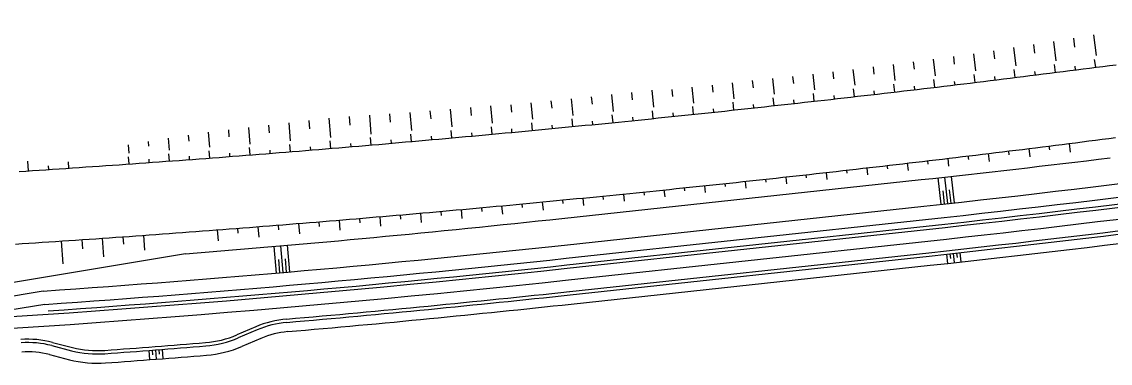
# Model space of a CAD drawing. Extents: x -552278 to -547230, y -1151007 to -1148251.
# Drawn here: x -548027.4 to -547864.6, y -1149964 to -1149912.9 of the extents above; entities that cross this region are included whole.
import ezdxf

# ---------------------------------------------------------------- set-up
doc = ezdxf.new("R2010")
doc.units = 0
doc.layers.add('u_trat navrh', color=7, linetype='Continuous')

msp = doc.modelspace()

# ---------------------------------------------------------------- linework, layer by layer
at = {"layer": 'u_trat navrh'}
for p, q in [((-547873.13, -1149915.81), (-547872.76, -1149918.72)), ((-547870.14, -1149915.35), (-547869.96, -1149916.69)), ((-547867.15, -1149914.84), (-547866.75, -1149917.94)), ((-547885.09, -1149917.67), (-547884.78, -1149920.22)), ((-547882.1, -1149917.21), (-547881.96, -1149918.4)), ((-547879.11, -1149916.75), (-547878.77, -1149919.48)), ((-547876.12, -1149916.28), (-547875.96, -1149917.55)), ((-547897.1, -1149919.25), (-547896.82, -1149921.67)), ((-547894.1, -1149918.86), (-547893.97, -1149919.97)), ((-547891.09, -1149918.48), (-547890.8, -1149920.95)), ((-547888.09, -1149918.08), (-547887.96, -1149919.21)), ((-547872.83, -1149920.46), (-547872.98, -1149919.27)), ((-547866.82, -1149919.69), (-547866.98, -1149918.5)), ((-547909.12, -1149920.72), (-547908.86, -1149923.06)), ((-547906.11, -1149920.36), (-547905.99, -1149921.42)), ((-547903.11, -1149920), (-547902.83, -1149922.37)), ((-547900.1, -1149919.62), (-547899.98, -1149920.7)), ((-547884.84, -1149921.95), (-547884.98, -1149920.77)), ((-547881.83, -1149921.59), (-547881.9, -1149921.05)), ((-547878.83, -1149921.22), (-547878.98, -1149920.03)), ((-547875.83, -1149920.84), (-547875.9, -1149920.3)), ((-547869.83, -1149920.08), (-547869.89, -1149919.54)), ((-547927.17, -1149922.68), (-547926.92, -1149925.04)), ((-547924.16, -1149922.34), (-547924.05, -1149923.41)), ((-547921.16, -1149922.01), (-547920.9, -1149924.39)), ((-547918.15, -1149921.66), (-547918.03, -1149922.74)), ((-547915.14, -1149921.38), (-547914.88, -1149923.73)), ((-547912.13, -1149921.08), (-547912.01, -1149922.12)), ((-547896.86, -1149923.39), (-547896.99, -1149922.21)), ((-547893.85, -1149923.04), (-547893.91, -1149922.51)), ((-547890.85, -1149922.68), (-547890.99, -1149921.5)), ((-547887.84, -1149922.32), (-547887.91, -1149921.79)), ((-547942.22, -1149924.09), (-547942.11, -1149925.21)), ((-547939.21, -1149923.76), (-547938.96, -1149926.28)), ((-547936.2, -1149923.44), (-547936.09, -1149924.58)), ((-547933.19, -1149923.12), (-547932.93, -1149925.66)), ((-547930.18, -1149923.01), (-547930.07, -1149924.07)), ((-547914.89, -1149925.43), (-547915.02, -1149924.27)), ((-547908.88, -1149924.77), (-547909.01, -1149923.6)), ((-547905.87, -1149924.43), (-547905.93, -1149923.9)), ((-547902.87, -1149924.08), (-547903, -1149922.91)), ((-547899.86, -1149923.74), (-547899.92, -1149923.21)), ((-547960.3, -1149925.73), (-547960.19, -1149926.9)), ((-547957.28, -1149925.44), (-547957.04, -1149928.04)), ((-547954.27, -1149925.32), (-547954.16, -1149926.42)), ((-547951.26, -1149925.01), (-547951.02, -1149927.47)), ((-547948.25, -1149924.71), (-547948.14, -1149925.82)), ((-547945.23, -1149924.4), (-547944.99, -1149926.88)), ((-547926.93, -1149926.73), (-547927.05, -1149925.57)), ((-547923.92, -1149926.41), (-547923.97, -1149925.89)), ((-547920.91, -1149926.09), (-547921.03, -1149924.93)), ((-547917.9, -1149925.76), (-547917.96, -1149925.24)), ((-547911.89, -1149925.1), (-547911.94, -1149924.58)), ((-547981.43, -1149927.3), (-547981.19, -1149930.19)), ((-547978.41, -1149927.04), (-547978.3, -1149928.34)), ((-547975.39, -1149926.83), (-547975.15, -1149929.68)), ((-547972.37, -1149926.65), (-547972.26, -1149927.89)), ((-547969.35, -1149926.45), (-547969.11, -1149929.15)), ((-547966.33, -1149926.21), (-547966.22, -1149927.41)), ((-547963.31, -1149925.96), (-547963.07, -1149928.6)), ((-547944.99, -1149928.56), (-547945.1, -1149927.42)), ((-547938.97, -1149927.96), (-547939.08, -1149926.82)), ((-547935.96, -1149927.66), (-547936.01, -1149927.14)), ((-547932.95, -1149927.35), (-547933.06, -1149926.2)), ((-547929.94, -1149927.04), (-547929.99, -1149926.52)), ((-547996.47, -1149929.03), (-547996.38, -1149930.11)), ((-547993.46, -1149928.69), (-547993.26, -1149931.18)), ((-547990.45, -1149928.36), (-547990.35, -1149929.52)), ((-547987.44, -1149928.01), (-547987.22, -1149930.69)), ((-547984.44, -1149927.64), (-547984.33, -1149928.9)), ((-547963.06, -1149930.26), (-547963.17, -1149929.13)), ((-547957.06, -1149929.71), (-547957.16, -1149928.58)), ((-547954.08, -1149929.43), (-547954.12, -1149928.92)), ((-547951.01, -1149929.14), (-547951.12, -1149928)), ((-547948, -1149928.85), (-547948.05, -1149928.34)), ((-547941.98, -1149928.26), (-547942.03, -1149927.75)), ((-548008.45, -1149930.79), (-548008.39, -1149931.48)), ((-548005.46, -1149930.31), (-548005.32, -1149932.11)), ((-548002.47, -1149929.84), (-548002.4, -1149930.76)), ((-547999.47, -1149929.41), (-547999.3, -1149931.65)), ((-547981.15, -1149931.83), (-547981.24, -1149930.72)), ((-547975.12, -1149931.32), (-547975.22, -1149930.2)), ((-547972.1, -1149931.06), (-547972.15, -1149930.56)), ((-547969.09, -1149930.79), (-547969.19, -1149929.68)), ((-547966.08, -1149930.53), (-547966.12, -1149930.02)), ((-547960.05, -1149929.98), (-547960.1, -1149929.48)), ((-548011.43, -1149931.27), (-548011.34, -1149932.55)), ((-547999.25, -1149933.27), (-547999.33, -1149932.18)), ((-547993.21, -1149932.8), (-547993.3, -1149931.7)), ((-547990.2, -1149932.57), (-547990.24, -1149932.07)), ((-547987.18, -1149932.32), (-547987.27, -1149931.22)), ((-547984.16, -1149932.08), (-547984.21, -1149931.58)), ((-547978.13, -1149931.58), (-547978.18, -1149931.08)), ((-547879.86, -1149932.22), (-547879.79, -1149932.78)), ((-547876.83, -1149931.85), (-547876.68, -1149933.11)), ((-547873.81, -1149931.47), (-547873.73, -1149932.05)), ((-547870.78, -1149931.09), (-547870.62, -1149932.39)), ((-548026.34, -1149935.19), (-548026.44, -1149933.72)), ((-548020.32, -1149934.79), (-548020.39, -1149933.85)), ((-548011.32, -1149934.16), (-548011.39, -1149933.08)), ((-548008.3, -1149933.94), (-548008.33, -1149933.45)), ((-548005.28, -1149933.72), (-548005.36, -1149932.63)), ((-548002.26, -1149933.5), (-548002.3, -1149933.01)), ((-547996.23, -1149933.04), (-547996.27, -1149932.55)), ((-547894.99, -1149934.04), (-547894.86, -1149935.14)), ((-547891.96, -1149933.69), (-547891.9, -1149934.2)), ((-547888.93, -1149933.33), (-547888.8, -1149934.48)), ((-547885.91, -1149932.96), (-547885.84, -1149933.5)), ((-547882.88, -1149932.6), (-547882.73, -1149933.81)), ((-548023.33, -1149934.99), (-548023.37, -1149934.45)), ((-547907.1, -1149935.43), (-547906.99, -1149936.46)), ((-547904.07, -1149935.09), (-547904.02, -1149935.56)), ((-547901.04, -1149934.75), (-547900.92, -1149935.8)), ((-547898.02, -1149934.4), (-547897.96, -1149934.88)), ((-547946.64, -1149942.32), (-547892.93, -1149936.5)), ((-547922.25, -1149937.09), (-547922.21, -1149937.54)), ((-547919.22, -1149936.77), (-547919.11, -1149937.77)), ((-547916.19, -1149936.44), (-547916.14, -1149936.89)), ((-547913.16, -1149936.11), (-547913.05, -1149937.11)), ((-547910.13, -1149935.77), (-547910.08, -1149936.23)), ((-547889.92, -1149940.2), (-547890.35, -1149936.22)), ((-547888.92, -1149940.09), (-547889.36, -1149936.12)), ((-547887.93, -1149939.98), (-547888.37, -1149936.01)), ((-547940.47, -1149938.96), (-547940.42, -1149939.46)), ((-547937.41, -1149938.66), (-547937.31, -1149939.74)), ((-547934.38, -1149938.35), (-547934.33, -1149938.83)), ((-547931.35, -1149938.04), (-547931.24, -1149939.08)), ((-547928.32, -1149937.73), (-547928.27, -1149938.19)), ((-547925.28, -1149937.41), (-547925.18, -1149938.43)), ((-547889.42, -1149940.15), (-547889.64, -1149938.16)), ((-547888.43, -1149940.04), (-547888.65, -1149938.05)), ((-547955.62, -1149940.42), (-547955.5, -1149941.69)), ((-547952.58, -1149940.13), (-547952.53, -1149940.69)), ((-547949.55, -1149939.85), (-547949.43, -1149941.05)), ((-547946.51, -1149939.55), (-547946.46, -1149940.08)), ((-547946.21, -1149946.29), (-547892.5, -1149940.48)), ((-547943.48, -1149939.26), (-547943.37, -1149940.39)), ((-547973.84, -1149942.05), (-547973.71, -1149943.49)), ((-547970.8, -1149941.79), (-547970.74, -1149942.42)), ((-547967.76, -1149941.52), (-547967.64, -1149942.91)), ((-547964.73, -1149941.25), (-547964.67, -1149941.86)), ((-547961.69, -1149940.98), (-547961.57, -1149942.31)), ((-547958.65, -1149940.7), (-547958.6, -1149941.28)), ((-547995.1, -1149943.78), (-547995.05, -1149944.51)), ((-547992.06, -1149943.55), (-547991.94, -1149945.13)), ((-547989.03, -1149943.31), (-547988.97, -1149944.01)), ((-547985.99, -1149943.06), (-547985.86, -1149944.6)), ((-547982.95, -1149942.81), (-547982.89, -1149943.5)), ((-547979.91, -1149942.56), (-547979.79, -1149944.06)), ((-547976.87, -1149942.31), (-547976.82, -1149942.97)), ((-547945.99, -1149948.28), (-547892.28, -1149942.47)), ((-548015.32, -1149945.27), (-548015.13, -1149948.07)), ((-548012.24, -1149945.05), (-548012.16, -1149946.18)), ((-548009.17, -1149944.84), (-548009.01, -1149947.04)), ((-547998.14, -1149944.02), (-547998.02, -1149945.64)), ((-547945.83, -1149949.77), (-547892.12, -1149943.96)), ((-548021.47, -1149945.69), (-548021.24, -1149949.09)), ((-548018.39, -1149945.48), (-548018.3, -1149946.87)), ((-547989.26, -1149950.48), (-547989.61, -1149946.5)), ((-547988.27, -1149950.4), (-547988.61, -1149946.41)), ((-547987.27, -1149950.31), (-547987.62, -1149946.32)), ((-547945.64, -1149951.51), (-547891.93, -1149945.7)), ((-548002.88, -1149947.6), (-548034.28, -1149952.85)), ((-547988.77, -1149950.44), (-547988.94, -1149948.45)), ((-547987.77, -1149950.35), (-547987.94, -1149948.36)), ((-547945.45, -1149953.25), (-547891.74, -1149947.44)), ((-547945.4, -1149953.75), (-547891.69, -1149947.94)), ((-547889.1, -1149947.66), (-547888.95, -1149949.04)), ((-547888.6, -1149947.6), (-547888.52, -1149948.29)), ((-547888.1, -1149947.55), (-547887.95, -1149948.93)), ((-547887.61, -1149947.49), (-547887.53, -1149948.18)), ((-547887.11, -1149947.44), (-547886.96, -1149948.82)), ((-547945.25, -1149955.13), (-547891.54, -1149949.32)), ((-548024.15, -1149953.19), (-548034.05, -1149954.84)), ((-548023.92, -1149955.17), (-548033.83, -1149956.83)), ((-547992.36, -1149958.53), (-547995.19, -1149959.74)), ((-547992.16, -1149958.99), (-547995, -1149960.2)), ((-548022.88, -1149961.35), (-548019.9, -1149962.11)), ((-548022.76, -1149960.86), (-548019.78, -1149961.63)), ((-547991.62, -1149960.27), (-547994.45, -1149961.48)), ((-548023.23, -1149962.69), (-548020.24, -1149963.46)), ((-548008.38, -1149962.07), (-548008.27, -1149963.45)), ((-548007.88, -1149962.03), (-548007.83, -1149962.72)), ((-548007.38, -1149961.99), (-548007.28, -1149963.38)), ((-548006.88, -1149961.95), (-548006.83, -1149962.65)), ((-548006.39, -1149961.92), (-548006.28, -1149963.3))]:
    msp.add_line(p, q, dxfattribs=at)
for points in [[(-548027.75, -1149935.28), (-548026.75, -1149935.22), (-548025.75, -1149935.15), (-548024.76, -1149935.08), (-548023.76, -1149935.02), (-548022.76, -1149934.95), (-548021.77, -1149934.89), (-548020.77, -1149934.82), (-548019.78, -1149934.75), (-548018.78, -1149934.68), (-548017.78, -1149934.61), (-548016.79, -1149934.55), (-548015.79, -1149934.48), (-548014.79, -1149934.41), (-548013.8, -1149934.34), (-548012.8, -1149934.27), (-548011.8, -1149934.2), (-548010.81, -1149934.13), (-548009.81, -1149934.05), (-548008.82, -1149933.98), (-548007.82, -1149933.91), (-548006.82, -1149933.84), (-548005.83, -1149933.76), (-548004.83, -1149933.69), (-548003.84, -1149933.62), (-548002.84, -1149933.54), (-548001.84, -1149933.47), (-548000.85, -1149933.39), (-547999.85, -1149933.32), (-547998.86, -1149933.24), (-547997.86, -1149933.17), (-547996.86, -1149933.09), (-547995.87, -1149933.01), (-547994.87, -1149932.93), (-547993.88, -1149932.86), (-547992.88, -1149932.78), (-547991.89, -1149932.7), (-547990.89, -1149932.62), (-547989.89, -1149932.54), (-547988.9, -1149932.46), (-547987.9, -1149932.38), (-547986.91, -1149932.3), (-547985.91, -1149932.22), (-547984.92, -1149932.14), (-547983.92, -1149932.06), (-547982.93, -1149931.98), (-547981.93, -1149931.89), (-547980.94, -1149931.81), (-547979.94, -1149931.73), (-547978.95, -1149931.64), (-547977.95, -1149931.56), (-547976.96, -1149931.48), (-547975.96, -1149931.39), (-547974.96, -1149931.31), (-547973.97, -1149931.22), (-547972.97, -1149931.13), (-547971.98, -1149931.05), (-547970.98, -1149930.96), (-547969.99, -1149930.87), (-547968.99, -1149930.79), (-547968, -1149930.7), (-547967.01, -1149930.61), (-547966.01, -1149930.52), (-547965.02, -1149930.43), (-547964.02, -1149930.34), (-547963.03, -1149930.25), (-547962.03, -1149930.16), (-547961.04, -1149930.07), (-547960.04, -1149929.98), (-547959.05, -1149929.89), (-547958.05, -1149929.8), (-547957.06, -1149929.71), (-547956.06, -1149929.61), (-547955.07, -1149929.52), (-547954.08, -1149929.43), (-547953.08, -1149929.33), (-547952.09, -1149929.24), (-547951.09, -1149929.14), (-547950.1, -1149929.05), (-547949.1, -1149928.95), (-547948.11, -1149928.86), (-547947.12, -1149928.76), (-547946.12, -1149928.67), (-547945.13, -1149928.57), (-547944.13, -1149928.47), (-547943.14, -1149928.37), (-547942.15, -1149928.28), (-547941.15, -1149928.18), (-547940.16, -1149928.08), (-547939.16, -1149927.98), (-547938.17, -1149927.88), (-547937.18, -1149927.78), (-547936.18, -1149927.68), (-547935.19, -1149927.58), (-547934.2, -1149927.48), (-547933.2, -1149927.38), (-547932.21, -1149927.27), (-547931.22, -1149927.17), (-547930.22, -1149927.07), (-547929.23, -1149926.97), (-547928.24, -1149926.86), (-547927.24, -1149926.76), (-547926.25, -1149926.65), (-547925.26, -1149926.55), (-547924.26, -1149926.44), (-547923.27, -1149926.34), (-547922.28, -1149926.23), (-547921.28, -1149926.13), (-547920.29, -1149926.02), (-547919.3, -1149925.91), (-547918.3, -1149925.81), (-547917.31, -1149925.7), (-547916.32, -1149925.59), (-547915.33, -1149925.48), (-547914.33, -1149925.37), (-547913.34, -1149925.26), (-547912.35, -1149925.15), (-547911.35, -1149925.04), (-547910.36, -1149924.93), (-547909.37, -1149924.82), (-547908.38, -1149924.71), (-547907.38, -1149924.6), (-547906.39, -1149924.49), (-547905.4, -1149924.37), (-547904.41, -1149924.26), (-547903.41, -1149924.15), (-547902.42, -1149924.03), (-547901.43, -1149923.92), (-547900.44, -1149923.81), (-547899.45, -1149923.69), (-547898.45, -1149923.58), (-547897.46, -1149923.46), (-547896.47, -1149923.34), (-547895.48, -1149923.23), (-547894.49, -1149923.11), (-547893.49, -1149922.99), (-547892.5, -1149922.88), (-547891.51, -1149922.76), (-547890.52, -1149922.64), (-547889.53, -1149922.52), (-547888.54, -1149922.4), (-547887.54, -1149922.28), (-547886.55, -1149922.16), (-547885.56, -1149922.04), (-547884.57, -1149921.92), (-547883.58, -1149921.8), (-547882.59, -1149921.68), (-547881.6, -1149921.56), (-547880.6, -1149921.44), (-547879.61, -1149921.31), (-547878.62, -1149921.19), (-547877.63, -1149921.07), (-547876.64, -1149920.94), (-547875.65, -1149920.82), (-547874.66, -1149920.69), (-547873.67, -1149920.57), (-547872.68, -1149920.44), (-547871.69, -1149920.32), (-547870.69, -1149920.19), (-547869.7, -1149920.06), (-547868.71, -1149919.94), (-547867.72, -1149919.81), (-547866.73, -1149919.68), (-547865.74, -1149919.56), (-547864.75, -1149919.43), (-547863.76, -1149919.3)], [(-548028.29, -1149946.14), (-548027.29, -1149946.07), (-548026.29, -1149946.01), (-548025.29, -1149945.94), (-548024.29, -1149945.88), (-548023.29, -1149945.81), (-548022.29, -1149945.74), (-548021.29, -1149945.68), (-548020.3, -1149945.61), (-548019.3, -1149945.54), (-548018.3, -1149945.48), (-548017.3, -1149945.41), (-548016.3, -1149945.34), (-548015.3, -1149945.27), (-548014.3, -1149945.2), (-548013.3, -1149945.13), (-548012.3, -1149945.06), (-548011.31, -1149944.99), (-548010.31, -1149944.92), (-548009.31, -1149944.85), (-548008.31, -1149944.77), (-548007.31, -1149944.7), (-548006.31, -1149944.63), (-548005.31, -1149944.56), (-548004.31, -1149944.48), (-548003.32, -1149944.41), (-548002.32, -1149944.33), (-548001.32, -1149944.26), (-548000.32, -1149944.18), (-547999.32, -1149944.11), (-547998.32, -1149944.03), (-547997.32, -1149943.96), (-547996.33, -1149943.88), (-547995.33, -1149943.8), (-547994.33, -1149943.72), (-547993.33, -1149943.65), (-547992.33, -1149943.57), (-547991.33, -1149943.49), (-547990.34, -1149943.41), (-547989.34, -1149943.33), (-547988.34, -1149943.25), (-547987.34, -1149943.17), (-547986.34, -1149943.09), (-547985.35, -1149943.01), (-547984.35, -1149942.93), (-547983.35, -1149942.85), (-547982.35, -1149942.77), (-547981.35, -1149942.68), (-547980.36, -1149942.6), (-547979.36, -1149942.52), (-547978.36, -1149942.43), (-547977.36, -1149942.35), (-547976.36, -1149942.26), (-547975.37, -1149942.18), (-547974.37, -1149942.09), (-547973.37, -1149942.01), (-547972.37, -1149941.92), (-547971.38, -1149941.84), (-547970.38, -1149941.75), (-547969.38, -1149941.66), (-547968.38, -1149941.57), (-547967.39, -1149941.49), (-547966.39, -1149941.4), (-547965.39, -1149941.31), (-547964.39, -1149941.22), (-547963.4, -1149941.13), (-547962.4, -1149941.04), (-547961.4, -1149940.95), (-547960.41, -1149940.86), (-547959.41, -1149940.77), (-547958.41, -1149940.68), (-547957.41, -1149940.59), (-547956.42, -1149940.49), (-547955.42, -1149940.4), (-547954.42, -1149940.31), (-547953.43, -1149940.21), (-547952.43, -1149940.12), (-547951.43, -1149940.03), (-547950.43, -1149939.93), (-547949.44, -1149939.84), (-547948.44, -1149939.74), (-547947.44, -1149939.64), (-547946.45, -1149939.55), (-547945.45, -1149939.45), (-547944.45, -1149939.35), (-547943.46, -1149939.26), (-547942.46, -1149939.16), (-547941.46, -1149939.06), (-547940.47, -1149938.96), (-547939.47, -1149938.86), (-547938.48, -1149938.76), (-547937.48, -1149938.66), (-547936.48, -1149938.56), (-547935.49, -1149938.46), (-547934.49, -1149938.36), (-547933.49, -1149938.26), (-547932.5, -1149938.16), (-547931.5, -1149938.06), (-547930.51, -1149937.96), (-547929.51, -1149937.85), (-547928.51, -1149937.75), (-547927.52, -1149937.65), (-547926.52, -1149937.54), (-547925.53, -1149937.44), (-547924.53, -1149937.33), (-547923.53, -1149937.23), (-547922.54, -1149937.12), (-547921.54, -1149937.02), (-547920.55, -1149936.91), (-547919.55, -1149936.8), (-547918.56, -1149936.7), (-547917.56, -1149936.59), (-547916.57, -1149936.48), (-547915.57, -1149936.37), (-547914.57, -1149936.26), (-547913.58, -1149936.15), (-547912.58, -1149936.04), (-547911.59, -1149935.94), (-547910.59, -1149935.82), (-547909.6, -1149935.71), (-547908.6, -1149935.6), (-547907.61, -1149935.49), (-547906.61, -1149935.38), (-547905.62, -1149935.27), (-547904.62, -1149935.16), (-547903.63, -1149935.04), (-547902.63, -1149934.93), (-547901.64, -1149934.81), (-547900.64, -1149934.7), (-547899.65, -1149934.59), (-547898.65, -1149934.47), (-547897.66, -1149934.36), (-547896.66, -1149934.24), (-547895.67, -1149934.12), (-547894.68, -1149934.01), (-547893.68, -1149933.89), (-547892.69, -1149933.77), (-547891.69, -1149933.66), (-547890.7, -1149933.54), (-547889.7, -1149933.42), (-547888.71, -1149933.3), (-547887.71, -1149933.18), (-547886.72, -1149933.06), (-547885.73, -1149932.94), (-547884.73, -1149932.82), (-547883.74, -1149932.7), (-547882.74, -1149932.58), (-547881.75, -1149932.46), (-547880.76, -1149932.34), (-547879.76, -1149932.21), (-547878.77, -1149932.09), (-547877.78, -1149931.97), (-547876.78, -1149931.84), (-547875.79, -1149931.72), (-547874.79, -1149931.6), (-547873.8, -1149931.47), (-547872.81, -1149931.35), (-547871.81, -1149931.22), (-547870.82, -1149931.09), (-547869.83, -1149930.97), (-547868.83, -1149930.84), (-547867.84, -1149930.71), (-547866.85, -1149930.59), (-547865.85, -1149930.46), (-547864.86, -1149930.33), (-547863.87, -1149930.2)], [(-547945.88, -1149949.28), (-547892.18, -1149943.46)]]:
    msp.add_lwpolyline(points, dxfattribs=at)
for centre, radius, start, end in [((-548107.12, -1147957.31), 1994.75, 276.17665, 281.37639), ((-548107.12, -1147957.31), 1996.75, 276.17665, 281.37639), ((-548107.12, -1147957.31), 1997.75, 276.17665, 281.37639), ((-548107.12, -1147957.31), 1998.25, 276.17665, 281.37639), ((-548107.12, -1147957.31), 2000, 276.17665, 281.37639), ((-548107.12, -1147957.31), 1990.75, 276.17665, 276.99612), ((-548107.12, -1147957.31), 2001.75, 276.17665, 278.57455), ((-548107.12, -1147957.31), 2002.25, 276.17665, 278.57455), ((-548107.12, -1147957.31), 2003.64, 276.17665, 278.57455), ((-548160.83, -1147963.12), 1990.75, 274.5509, 276.17665), ((-548160.83, -1147963.12), 1994.75, 273.92899, 276.17665), ((-548160.83, -1147963.12), 1996.75, 273.93178, 276.17665), ((-548160.83, -1147963.12), 1998.25, 272.56748, 276.17665), ((-548160.83, -1147963.12), 1997.75, 273.94381, 276.17665), ((-548160.83, -1147963.12), 2000, 272.56748, 276.17665), ((-548160.83, -1147963.12), 2001.75, 274.95998, 276.17665), ((-548160.83, -1147963.12), 2002.25, 274.95998, 276.17665), ((-548160.83, -1147963.12), 2003.64, 274.95998, 276.17665), ((-547986.46, -1149972.32), 15, 94.96, 113.1582), ((-547986.46, -1149972.32), 14.5, 94.96, 113.1582), ((-548001.09, -1149945.95), 15, 274.6059, 293.1582), ((-547986.46, -1149972.32), 13.11, 94.96, 113.1582), ((-548026.48, -1149975.39), 15, 75.6215, 93.8197), ((-548026.48, -1149975.39), 14.5, 75.6215, 93.8197), ((-548016.05, -1149947.1), 15, 255.6215, 274.1738), ((-548160.83, -1147963.12), 2004.25, 274.17376, 274.60589), ((-548160.83, -1147963.12), 2004.75, 274.17376, 274.60589), ((-548001.09, -1149945.95), 15.5, 274.6059, 293.1582), ((-548001.09, -1149945.95), 16.89, 274.6059, 293.1582), ((-548026.48, -1149975.39), 13.11, 75.6215, 93.8197), ((-548016.05, -1149947.1), 15.5, 255.6215, 274.1738), ((-548160.83, -1147963.12), 2006.14, 274.17376, 274.60589), ((-548016.05, -1149947.1), 16.89, 255.6215, 274.1738)]:
    msp.add_arc(centre, radius, start, end, dxfattribs=at)

doc.saveas('drawing.dxf')
